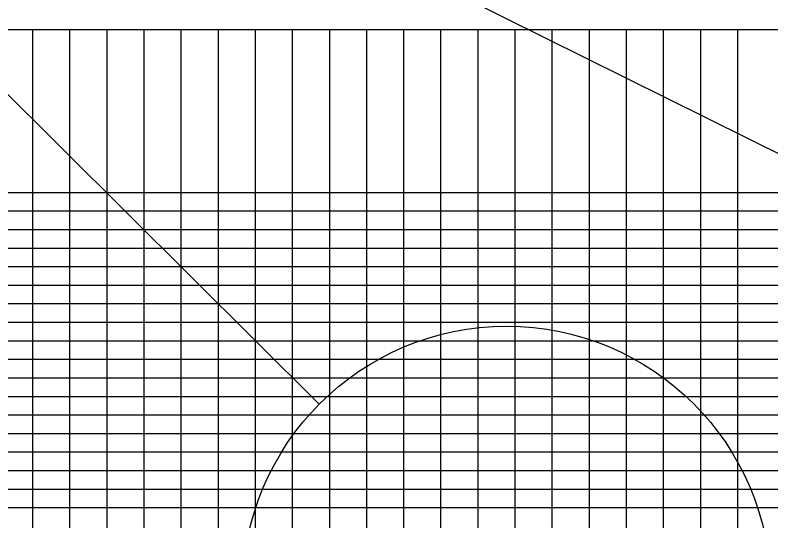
# Model space of a CAD drawing. Extents: x 2345490 to 2436403, y 465165 to 573888.
# Drawn here: x 2398474 to 2400511, y 565291 to 566655 of the extents above; entities that cross this region are included whole.
import ezdxf

# ---------------------------------------------------------------- set-up
doc = ezdxf.new("R2010")
doc.units = 0
doc.layers.add('Old_Level_57', color=7, linetype='Continuous')
doc.layers.add('Old_Level_62', color=7, linetype='Continuous')

msp = doc.modelspace()

# ---------------------------------------------------------------- linework, layer by layer
at = {"layer": 'Old_Level_57'}
for p, q in [((2381103.478, 566615.2835), (2410861.12275, 566615.2835)), ((2398521.54225, 564276.534), (2398521.54225, 566615.2835)), ((2398621.542, 564276.534), (2398621.542, 566615.2835)), ((2398721.54225, 564276.534), (2398721.54225, 566615.2835)), ((2398821.54225, 564276.534), (2398821.54225, 566615.2835)), ((2398921.54225, 564276.534), (2398921.54225, 566615.2835)), ((2399021.54225, 564276.534), (2399021.54225, 566615.2835)), ((2399121.54225, 564276.534), (2399121.54225, 566615.2835)), ((2399221.54225, 564276.534), (2399221.54225, 566615.2835)), ((2399321.54225, 564276.534), (2399321.54225, 566615.2835)), ((2399421.54225, 564276.534), (2399421.54225, 566615.2835)), ((2399521.54225, 564276.534), (2399521.54225, 566615.2835)), ((2399621.54225, 564276.534), (2399621.54225, 566615.2835)), ((2399721.54225, 564276.534), (2399721.54225, 566615.2835)), ((2399821.54225, 564276.534), (2399821.54225, 566615.2835)), ((2399921.54225, 564276.534), (2399921.54225, 566615.2835)), ((2400021.54225, 564276.534), (2400021.54225, 566615.2835)), ((2400121.54225, 564276.534), (2400121.54225, 566615.2835)), ((2400221.54225, 564276.534), (2400221.54225, 566615.2835)), ((2400321.54225, 564276.534), (2400321.54225, 566615.2835)), ((2400421.54225, 564276.534), (2400421.54225, 566615.2835)), ((2381271.5425, 566176.534), (2410861.12275, 566176.534)), ((2381271.5425, 566126.534), (2410861.12275, 566126.534)), ((2381271.5425, 566076.534), (2410861.12275, 566076.534)), ((2381271.5425, 566026.534), (2410861.12275, 566026.534)), ((2381271.5425, 565976.534), (2410861.12275, 565976.534)), ((2381271.5425, 565926.534), (2410861.12275, 565926.534)), ((2381271.5425, 565876.534), (2410861.12275, 565876.534)), ((2381271.5425, 565826.534), (2410861.12275, 565826.534)), ((2381271.5425, 565776.534), (2410861.12275, 565776.534)), ((2381271.5425, 565726.534), (2410861.12275, 565726.534)), ((2381271.5425, 565676.534), (2410861.12275, 565676.534)), ((2381271.5425, 565626.534), (2410861.12275, 565626.534)), ((2381271.5425, 565576.534), (2410861.12275, 565576.534)), ((2381271.5425, 565526.534), (2410861.12275, 565526.534)), ((2381271.5425, 565476.534), (2410861.12275, 565476.534)), ((2381271.5425, 565426.534), (2410861.12275, 565426.534)), ((2381271.5425, 565376.534), (2410861.12275, 565376.534)), ((2381271.5425, 565326.534), (2410861.12275, 565326.534))]:
    msp.add_line(p, q, dxfattribs=at)
at = {"layer": 'Old_Level_62'}
for p in [(2402494.49117, 565304.93563), (2399293.58802, 565605.64525)]:
    msp.add_line(p, (2396700.35746, 568183.92352), dxfattribs=at)
msp.add_circle((2399798.49537, 565103.64915), 711.99122, dxfattribs=at)

doc.saveas('drawing.dxf')
